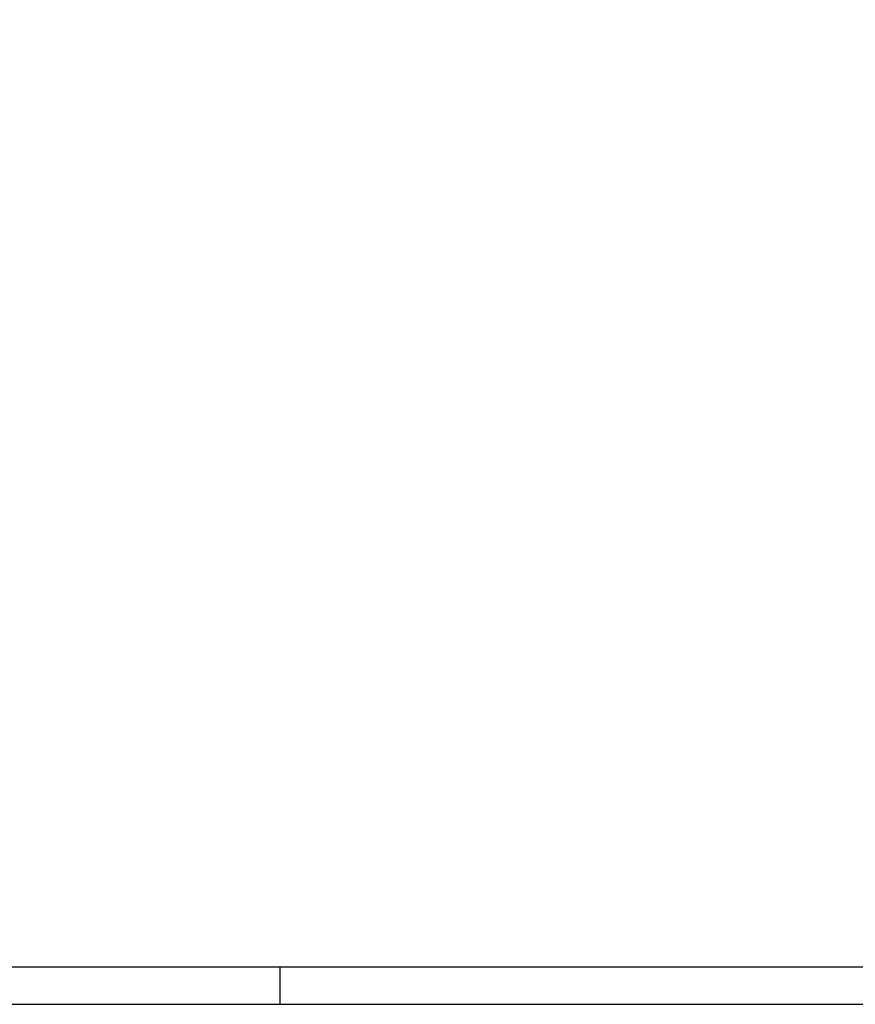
# Model space of a CAD drawing. Header units: millimetres. Extents: x 10 to 1250, y -62 to 528.
# Tile 904 of 909: x 1188 to 1211, y 69 to 95. Entities that reach past the tile are written whole.
import ezdxf

# ---------------------------------------------------------------- set-up
doc = ezdxf.new("R2010")
doc.units = ezdxf.units.MM
doc.header["$LTSCALE"] = 0.05
doc.layers.add('FOLHA_PADRÃO', color=7, linetype='Continuous')

# ---------------------------------------------------------------- blocks, each defined once
blk = doc.blocks.new('A1')
at = {"layer": 'FOLHA_PADRÃO', "color": 1, "linetype": 'Continuous'}
for points in [[(-84.1, 0), (0, 0), (0, 59.4), (-84.1, 59.4), (-84.1, 0)], [(-54.5, 1.008), (-54.5, 0)]]:
    blk.add_lwpolyline(points, dxfattribs=at)
at = {"layer": 'FOLHA_PADRÃO', "color": 6, "linetype": 'Continuous'}
blk.add_lwpolyline([(-83.1, 58.4), (-1, 58.4), (-1, 1), (-83.1, 1), (-83.1, 58.4)], dxfattribs=at)

msp = doc.modelspace()

# ---------------------------------------------------------------- block references
msp.add_blockref('A1', (1249.9782, 68.5322))
msp.add_blockref('A1', (1249.9782, 68.5322))

doc.saveas('drawing.dxf')
